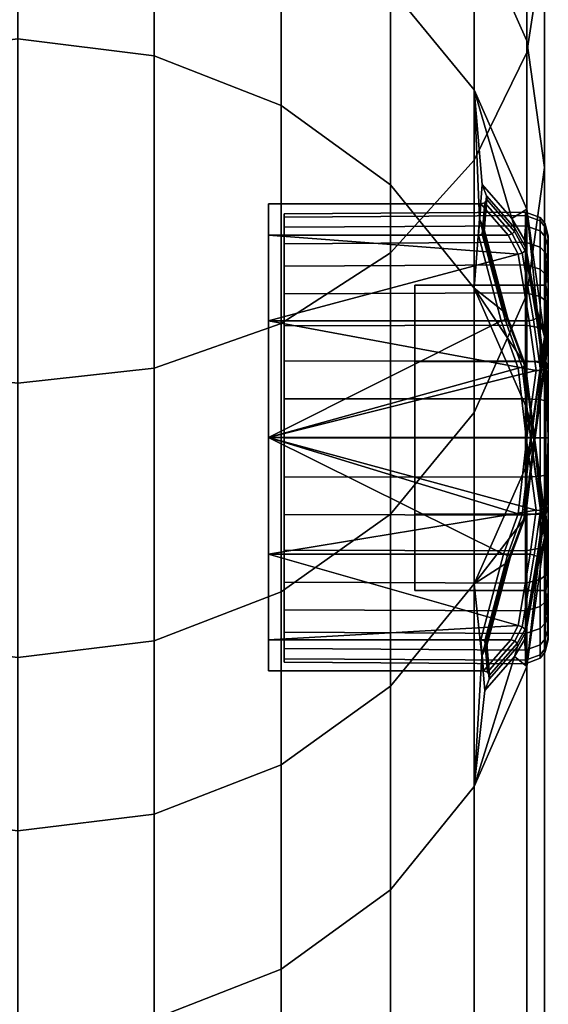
# Model space of a CAD drawing. Header units: millimetres. Extents: x -1932 to -614, y 1030 to 1948.
# Tile 250 of 299: x -626 to -614, y 1669 to 1692. Entities that reach past the tile are written whole.
import ezdxf

# ---------------------------------------------------------------- set-up
doc = ezdxf.new("R2010")
doc.units = ezdxf.units.MM
doc.layers.add('_S - MAT - L_R - HOR', color=7, linetype='Continuous', lineweight=30, true_color=0x7f3f00)

msp = doc.modelspace()

# ---------------------------------------------------------------- meshes
at = {"layer": '_S - MAT - L_R - HOR'}
mesh = msp.add_polyface(dxfattribs=at)
corners = [(-637.342, 1170.496, -302.815), (-637.342, 1885.485, -303.154), (-637.752, 1885.692, -306.257), (-637.752, 1170.381, -305.922), (-636.142, 1170.603, -299.92), (-636.142, 1885.292, -300.263), (-634.233, 1170.695, -297.433), (-634.233, 1885.127, -297.78), (-631.745, 1170.766, -295.525), (-631.745, 1885, -295.875), (-628.847, 1170.81, -294.326), (-628.847, 1884.92, -294.678), (-625.738, 1170.826, -293.917), (-625.738, 1884.893, -294.269), (-622.629, 1170.81, -294.326), (-622.629, 1884.92, -294.678), (-625.738, 1884.893, -294.269), (-625.738, 1170.826, -293.917), (-619.731, 1170.766, -295.525), (-619.731, 1885, -295.875), (-617.243, 1170.695, -297.433), (-617.243, 1885.127, -297.78), (-615.334, 1170.603, -299.92), (-615.334, 1885.292, -300.263), (-614.134, 1170.496, -302.815), (-614.133, 1885.485, -303.154), (-613.724, 1170.381, -305.922), (-613.724, 1885.692, -306.257), (-614.134, 1170.266, -309.03), (-614.133, 1885.899, -309.359), (-615.334, 1170.158, -311.925), (-615.334, 1886.092, -312.25), (-617.243, 1170.066, -314.412), (-617.243, 1886.258, -314.733), (-619.731, 1169.996, -316.32), (-619.731, 1886.385, -316.638), (-622.629, 1169.951, -317.519), (-622.628, 1886.464, -317.835), (-625.738, 1169.936, -317.928), (-625.738, 1886.492, -318.244), (-628.847, 1169.951, -317.519), (-628.847, 1886.464, -317.835), (-631.745, 1169.996, -316.32), (-631.745, 1886.385, -316.638), (-634.233, 1170.066, -314.412), (-634.233, 1886.258, -314.733), (-636.142, 1170.158, -311.925), (-636.142, 1886.092, -312.25), (-637.342, 1170.266, -309.03), (-637.342, 1885.899, -309.359), (-631.745, 1539.318, -125.595), (-631.745, 1525.063, -123.8), (-634.233, 1525.418, -121.924), (-634.233, 1539.326, -123.685), (-628.847, 1539.313, -126.795), (-628.847, 1524.841, -124.979), (-625.738, 1539.312, -127.204), (-625.738, 1524.765, -125.381), (-622.629, 1539.313, -126.795), (-622.629, 1524.841, -124.979), (-625.738, 1524.765, -125.381), (-625.738, 1539.312, -127.204), (-619.731, 1539.318, -125.595), (-619.731, 1525.063, -123.8), (-617.243, 1539.326, -123.685), (-617.243, 1525.418, -121.924), (-615.334, 1539.336, -121.197), (-615.334, 1525.879, -119.479), (-637.342, 1526.417, -116.632), (-637.342, 1484.975, -106.346), (-637.752, 1485.716, -103.326), (-637.752, 1526.994, -113.576), (-636.142, 1525.879, -119.479), (-636.142, 1484.285, -109.16), (-634.233, 1483.692, -111.576), (-631.745, 1483.237, -113.43), (-628.847, 1482.951, -114.596), (-625.738, 1482.854, -114.993), (-622.629, 1482.951, -114.596), (-625.738, 1482.854, -114.993), (-625.738, 1524.765, -125.381), (-619.731, 1483.237, -113.43), (-617.243, 1483.692, -111.576), (-615.334, 1484.285, -109.16), (-614.134, 1526.417, -116.632), (-614.134, 1484.975, -106.346), (-613.724, 1526.994, -113.576), (-613.724, 1485.716, -103.326), (-614.134, 1527.57, -110.521), (-614.134, 1486.457, -100.307), (-615.334, 1528.108, -107.673), (-615.334, 1487.147, -97.493), (-617.243, 1528.57, -105.228), (-617.243, 1487.74, -95.077), (-619.731, 1528.924, -103.352), (-619.731, 1488.194, -93.222), (-622.629, 1529.146, -102.173), (-622.629, 1488.48, -92.057), (-625.738, 1529.222, -101.771), (-625.738, 1488.578, -91.659), (-628.847, 1529.146, -102.173), (-628.847, 1488.48, -92.057), (-631.745, 1528.924, -103.352), (-631.745, 1488.194, -93.222), (-634.233, 1528.57, -105.228), (-634.233, 1487.74, -95.077), (-636.142, 1528.108, -107.673), (-636.142, 1487.147, -97.493), (-637.342, 1527.57, -110.521), (-637.342, 1486.457, -100.307)]
mesh.append_faces([[corners[k] for k in face] for face in [(0, 1, 2, 3), (4, 5, 1, 0), (6, 7, 5, 4), (8, 9, 7, 6), (10, 11, 9, 8), (12, 13, 11, 10), (14, 15, 16, 17), (18, 19, 15, 14), (20, 21, 19, 18), (22, 23, 21, 20), (24, 25, 23, 22), (26, 27, 25, 24), (28, 29, 27, 26), (30, 31, 29, 28), (32, 33, 31, 30), (34, 35, 33, 32), (36, 37, 35, 34), (38, 39, 37, 36), (40, 41, 39, 38), (42, 43, 41, 40), (44, 45, 43, 42), (46, 47, 45, 44), (48, 49, 47, 46), (3, 2, 49, 48), (50, 51, 52, 53), (54, 55, 51, 50), (56, 57, 55, 54), (58, 59, 60, 61), (62, 63, 59, 58), (64, 65, 63, 62), (66, 67, 65, 64), (68, 69, 70, 71), (72, 73, 69, 68), (52, 74, 73, 72), (51, 75, 74, 52), (55, 76, 75, 51), (57, 77, 76, 55), (59, 78, 79, 80), (63, 81, 78, 59), (65, 82, 81, 63), (67, 83, 82, 65), (84, 85, 83, 67), (86, 87, 85, 84), (88, 89, 87, 86), (90, 91, 89, 88), (92, 93, 91, 90), (94, 95, 93, 92), (96, 97, 95, 94), (98, 99, 97, 96), (100, 101, 99, 98), (102, 103, 101, 100), (104, 105, 103, 102), (106, 107, 105, 104), (108, 109, 107, 106), (71, 70, 109, 108)]])
mesh = msp.add_polyface(dxfattribs=at)
corners = [(-615.334, 1778.181, 228.752), (-615.334, 1773.389, 239.192), (-617.243, 1771.281, 237.871), (-617.243, 1775.861, 227.851), (-615.334, 1766.349, 247.786), (-617.243, 1764.639, 245.979), (-614.133, 1775.844, 240.731), (-614.133, 1768.342, 249.89), (-613.724, 1778.479, 242.382), (-613.724, 1770.479, 252.148), (-615.334, 1757.384, 254.346), (-617.243, 1756.179, 252.168), (-614.133, 1758.786, 256.881), (-613.724, 1760.291, 259.602), (-614.133, 1772.617, 254.406), (-614.133, 1761.796, 262.323), (-615.334, 1774.609, 256.51), (-615.334, 1763.198, 264.859), (-617.243, 1776.32, 258.317), (-617.243, 1764.402, 267.036), (-615.334, 1747.062, 258.454), (-617.243, 1746.441, 256.044), (-614.133, 1747.785, 261.259), (-613.724, 1748.562, 264.27), (-614.133, 1749.338, 267.281), (-615.334, 1750.062, 270.087), (-617.243, 1750.683, 272.496), (-615.334, 1736.041, 259.849), (-617.243, 1736.042, 257.361), (-614.133, 1736.039, 262.746), (-613.724, 1736.038, 265.856), (-614.133, 1736.036, 268.965), (-615.334, 1736.034, 271.863), (-617.243, 1736.033, 274.351), (-615.334, 1725.021, 258.442), (-617.243, 1725.645, 256.033), (-614.133, 1724.295, 261.247), (-613.724, 1723.515, 264.257), (-614.133, 1722.736, 267.267), (-615.334, 1722.009, 270.072), (-617.243, 1721.385, 272.481), (-615.334, 1714.704, 254.323), (-617.243, 1715.91, 252.147), (-614.133, 1713.298, 256.857), (-613.724, 1711.791, 259.576), (-614.133, 1710.283, 262.296), (-615.334, 1708.878, 264.83), (-617.243, 1707.671, 267.006), (-615.334, 1705.745, 247.754), (-617.243, 1707.457, 245.949), (-614.133, 1703.75, 249.856), (-613.724, 1701.61, 252.111), (-614.133, 1699.47, 254.367), (-615.334, 1697.476, 256.469), (-617.243, 1695.763, 258.274), (-615.334, 1698.713, 239.15), (-617.243, 1700.822, 237.83), (-614.133, 1696.257, 240.687), (-613.724, 1693.621, 242.337), (-614.133, 1690.986, 243.987), (-615.334, 1688.529, 245.524), (-617.243, 1686.42, 246.844), (-615.334, 1693.954, 228.777), (-617.243, 1696.271, 227.869), (-614.133, 1691.257, 229.835), (-613.724, 1688.362, 230.97), (-614.133, 1685.467, 232.105), (-615.334, 1690.133, 216.994), (-615.334, 1685.611, 203.049), (-617.243, 1687.967, 202.253), (-617.243, 1692.468, 216.137), (-614.133, 1687.414, 217.992), (-614.47, 1687.2, 214.698), (-615.149, 1687.978, 211.794), (-615.213, 1687.195, 208.875)]
mesh.append_faces([[corners[k] for k in face] for face in [(0, 1, 2, 3), (1, 4, 5, 2), (6, 7, 4, 1), (8, 9, 7, 6), (4, 10, 11, 5), (7, 12, 10, 4), (9, 13, 12, 7), (14, 15, 13, 9), (16, 17, 15, 14), (18, 19, 17, 16), (10, 20, 21, 11), (12, 22, 20, 10), (13, 23, 22, 12), (15, 24, 23, 13), (17, 25, 24, 15), (19, 26, 25, 17), (20, 27, 28, 21), (22, 29, 27, 20), (23, 30, 29, 22), (24, 31, 30, 23), (25, 32, 31, 24), (26, 33, 32, 25), (27, 34, 35, 28), (29, 36, 34, 27), (30, 37, 36, 29), (31, 38, 37, 30), (32, 39, 38, 31), (33, 40, 39, 32), (34, 41, 42, 35), (36, 43, 41, 34), (37, 44, 43, 36), (38, 45, 44, 37), (39, 46, 45, 38), (40, 47, 46, 39), (41, 48, 49, 42), (43, 50, 48, 41), (44, 51, 50, 43), (45, 52, 51, 44), (46, 53, 52, 45), (47, 54, 53, 46), (48, 55, 56, 49), (50, 57, 55, 48), (51, 58, 57, 50), (52, 59, 58, 51), (53, 60, 59, 52), (54, 61, 60, 53), (55, 62, 63, 56), (57, 64, 62, 55), (58, 65, 64, 57), (59, 66, 65, 58), (67, 68, 69, 70), (64, 71, 67, 62), (62, 67, 70, 63), (67, 72, 73, 73), (74, 68, 67, 67)]])
mesh = msp.add_polyface(dxfattribs=at)
corners = [(-622.628, 1736.031, 277.46), (-622.628, 1720.606, 275.491), (-619.731, 1720.907, 274.329), (-619.731, 1736.032, 276.26), (-625.738, 1736.031, 277.869), (-625.738, 1720.503, 275.887), (-628.847, 1736.031, 277.46), (-628.847, 1720.606, 275.491), (-628.847, 1726.424, 253.023), (-628.847, 1717.418, 249.428), (-631.745, 1716.836, 250.477), (-631.745, 1726.123, 254.185), (-625.738, 1726.527, 252.627), (-625.738, 1717.616, 249.07), (-622.629, 1726.424, 253.023), (-622.629, 1717.418, 249.428), (-625.738, 1717.616, 249.07), (-625.738, 1726.527, 252.627), (-619.731, 1726.123, 254.185), (-619.731, 1716.836, 250.477), (-617.243, 1725.645, 256.033), (-617.243, 1715.91, 252.147), (-619.731, 1706.745, 268.676), (-617.243, 1707.671, 267.006), (-617.243, 1721.385, 272.481), (-622.628, 1706.163, 269.725), (-625.738, 1705.965, 270.083), (-628.847, 1706.163, 269.725), (-631.745, 1720.907, 274.329), (-631.745, 1706.745, 268.676), (-634.233, 1721.385, 272.481), (-634.233, 1707.671, 267.006), (-628.847, 1709.598, 243.693), (-631.745, 1708.771, 244.564), (-625.738, 1709.879, 243.396), (-622.629, 1709.598, 243.693), (-625.738, 1709.879, 243.396), (-625.738, 1717.616, 249.07), (-619.731, 1708.771, 244.564), (-617.243, 1707.457, 245.949), (-619.731, 1694.449, 259.659), (-617.243, 1695.763, 258.274), (-622.628, 1693.623, 260.53), (-625.738, 1693.341, 260.827), (-628.847, 1693.623, 260.53), (-631.745, 1694.449, 259.659), (-628.847, 1703.458, 236.18), (-631.745, 1702.44, 236.817), (-625.738, 1703.805, 235.963), (-622.629, 1703.458, 236.18), (-625.738, 1703.805, 235.963), (-625.738, 1709.879, 243.396), (-619.731, 1702.44, 236.817), (-617.243, 1700.822, 237.83), (-619.731, 1684.802, 247.857), (-617.243, 1686.42, 246.844), (-622.628, 1683.785, 248.494), (-625.738, 1683.438, 248.711), (-628.847, 1683.785, 248.494), (-631.745, 1684.802, 247.857), (-628.847, 1699.166, 226.734), (-631.745, 1698.048, 227.172), (-625.738, 1699.547, 226.585), (-622.629, 1699.166, 226.734), (-625.738, 1699.547, 226.585), (-625.738, 1703.805, 235.963), (-619.731, 1698.048, 227.172), (-617.243, 1696.271, 227.869), (-628.847, 1695.386, 215.067), (-628.847, 1690.912, 201.259), (-631.745, 1689.776, 201.642), (-631.745, 1694.259, 215.48), (-625.738, 1695.77, 214.926), (-625.738, 1691.3, 201.128), (-622.629, 1695.386, 215.067), (-622.629, 1690.912, 201.259), (-625.738, 1691.3, 201.128), (-625.738, 1695.77, 214.926), (-619.731, 1694.259, 215.48), (-619.731, 1689.776, 201.642), (-617.243, 1692.468, 216.137), (-617.243, 1687.967, 202.253), (-625.738, 1695.77, 214.926), (-625.738, 1699.547, 226.585), (-625.738, 1695.77, 214.926), (-614.553, 1686.818, 214.439), (-620.021, 1686.818, 214.439), (-620.021, 1687.532, 211.774), (-615.176, 1687.532, 211.774), (-615.176, 1687.532, 211.774), (-620.021, 1687.532, 211.774), (-620.021, 1686.818, 209.109), (-615.235, 1686.818, 209.109), (-619.666, 1687.001, 210.006), (-619.666, 1687.232, 210.868), (-614.158, 1687.268, 210.862), (-614.158, 1687.035, 209.994), (-619.666, 1687.232, 212.645), (-619.666, 1687.001, 213.507), (-614.158, 1687.035, 213.52), (-614.158, 1687.268, 212.652), (-619.666, 1687.31, 211.757), (-614.158, 1687.346, 211.757), (-619.666, 1687.31, 211.757), (-614.158, 1687.346, 211.757), (-620.021, 1686.818, 209.109), (-620.021, 1687.532, 211.774), (-620.021, 1686.818, 214.439)]
mesh.append_faces([[corners[k] for k in face] for face in [(0, 1, 2, 3), (4, 5, 1, 0), (6, 7, 5, 4), (8, 9, 10, 11), (12, 13, 9, 8), (14, 15, 16, 17), (18, 19, 15, 14), (20, 21, 19, 18), (2, 22, 23, 24), (1, 25, 22, 2), (5, 26, 25, 1), (7, 27, 26, 5), (28, 29, 27, 7), (30, 31, 29, 28), (9, 32, 33, 10), (13, 34, 32, 9), (15, 35, 36, 37), (19, 38, 35, 15), (21, 39, 38, 19), (22, 40, 41, 23), (25, 42, 40, 22), (26, 43, 42, 25), (27, 44, 43, 26), (29, 45, 44, 27), (32, 46, 47, 33), (34, 48, 46, 32), (35, 49, 50, 51), (38, 52, 49, 35), (39, 53, 52, 38), (40, 54, 55, 41), (42, 56, 54, 40), (43, 57, 56, 42), (44, 58, 57, 43), (45, 59, 58, 44), (46, 60, 61, 47), (48, 62, 60, 46), (49, 63, 64, 65), (52, 66, 63, 49), (53, 67, 66, 52), (68, 69, 70, 71), (72, 73, 69, 68), (74, 75, 76, 77), (78, 79, 75, 74), (80, 81, 79, 78), (67, 80, 78, 66), (66, 78, 74, 63), (63, 74, 82, 83), (62, 84, 68, 60), (60, 68, 71, 61), (85, 86, 87, 88), (89, 90, 91, 92), (93, 94, 95, 96), (97, 98, 99, 100), (101, 97, 100, 102), (94, 103, 104, 95), (105, 106, 107, 107)]])
mesh = msp.add_polyface(dxfattribs=at)
corners = [(-615.157, 1677.209, 214.673), (-615.334, 1678.859, 221.131), (-615.334, 1674.232, 206.892), (-617.243, 1676.524, 221.988), (-617.243, 1671.875, 207.688), (-619.731, 1674.733, 222.645), (-619.731, 1670.067, 208.299), (-622.628, 1673.606, 223.059), (-622.628, 1668.93, 208.683), (-625.738, 1673.222, 223.199), (-625.738, 1668.542, 208.814), (-628.847, 1673.606, 223.059), (-628.847, 1668.93, 208.683), (-631.745, 1674.733, 222.645), (-631.745, 1670.067, 208.299), (-634.233, 1676.524, 221.988), (-634.233, 1671.875, 207.688), (-636.142, 1678.859, 221.131), (-636.142, 1674.232, 206.892), (-637.342, 1682.866, 203.976), (-637.342, 1599.564, -52.616), (-637.752, 1596.607, -51.656), (-637.752, 1679.921, 204.971), (-636.142, 1685.611, 203.049), (-636.142, 1602.32, -53.511), (-637.342, 1682.866, 203.976), (-634.233, 1687.967, 202.253), (-634.233, 1604.687, -54.279), (-636.142, 1685.611, 203.049), (-631.745, 1689.776, 201.642), (-631.745, 1606.503, -54.868), (-634.233, 1687.967, 202.253), (-628.847, 1690.912, 201.259), (-628.847, 1607.644, -55.239), (-631.745, 1689.776, 201.642), (-625.738, 1691.3, 201.128), (-625.738, 1608.034, -55.365), (-628.847, 1690.912, 201.259), (-622.629, 1690.912, 201.259), (-622.629, 1607.644, -55.239), (-625.738, 1608.034, -55.365), (-625.738, 1691.3, 201.128), (-619.731, 1689.776, 201.642), (-619.731, 1606.503, -54.868), (-622.629, 1690.912, 201.259), (-617.243, 1687.967, 202.253), (-617.243, 1604.687, -54.279), (-619.731, 1689.776, 201.642), (-615.334, 1685.611, 203.049), (-615.334, 1602.32, -53.511), (-617.243, 1687.967, 202.253), (-614.133, 1682.866, 203.976), (-614.133, 1599.564, -52.616), (-615.334, 1685.611, 203.049), (-613.724, 1679.921, 204.971), (-613.724, 1596.607, -51.656), (-614.133, 1682.866, 203.976), (-614.133, 1676.976, 205.965), (-614.133, 1593.65, -50.696), (-613.724, 1679.921, 204.971), (-615.334, 1674.232, 206.892), (-615.334, 1590.894, -49.801), (-617.243, 1671.875, 207.688), (-617.243, 1588.527, -49.033), (-615.334, 1674.232, 206.892), (-619.731, 1670.067, 208.299), (-619.731, 1586.711, -48.443), (-617.243, 1671.875, 207.688), (-622.628, 1668.93, 208.683), (-622.629, 1585.57, -48.072), (-619.731, 1670.067, 208.299), (-625.738, 1668.542, 208.814), (-625.738, 1585.18, -47.946), (-622.628, 1668.93, 208.683), (-628.847, 1668.93, 208.683), (-628.847, 1585.57, -48.072), (-625.738, 1668.542, 208.814), (-631.745, 1670.067, 208.299), (-631.745, 1586.711, -48.443), (-628.847, 1668.93, 208.683), (-634.233, 1671.875, 207.688), (-634.233, 1588.527, -49.033), (-631.745, 1670.067, 208.299), (-636.142, 1674.232, 206.892), (-636.142, 1590.894, -49.801), (-634.233, 1671.875, 207.688), (-637.342, 1676.976, 205.965), (-637.342, 1593.649, -50.696), (-636.142, 1674.232, 206.892), (-637.752, 1679.921, 204.971), (-637.342, 1676.976, 205.965), (-636.142, 1597.246, -69.139), (-637.342, 1594.491, -68.245), (-634.233, 1599.613, -69.908), (-631.745, 1601.429, -70.497), (-628.847, 1602.57, -70.868), (-625.738, 1602.96, -70.994), (-622.629, 1602.57, -70.868), (-625.738, 1602.96, -70.994), (-625.738, 1608.034, -55.365), (-619.731, 1601.429, -70.497), (-617.243, 1599.613, -69.908), (-615.334, 1597.246, -69.139), (-634.233, 1595.212, -83.412), (-636.142, 1592.897, -82.503), (-631.745, 1596.989, -84.11), (-628.847, 1598.107, -84.549), (-625.738, 1598.488, -84.699), (-622.629, 1598.107, -84.549), (-625.738, 1598.488, -84.699), (-625.738, 1602.96, -70.994), (-619.731, 1596.989, -84.11), (-617.243, 1595.212, -83.412), (-615.334, 1592.897, -82.503), (-631.745, 1678.675, 234.767), (-628.847, 1677.558, 235.206), (-625.738, 1677.177, 235.355), (-622.628, 1677.558, 235.206), (-614.133, 1594.491, -68.245), (-614.413, 1677.204, 208.85), (-615.091, 1676.426, 211.753)]
mesh.append_faces([[corners[k] for k in face] for face in [(0, 1, 2, 2), (3, 4, 2, 1), (5, 6, 4, 3), (7, 8, 6, 5), (9, 10, 8, 7), (11, 12, 10, 9), (13, 14, 12, 11), (15, 16, 14, 13), (17, 18, 16, 15), (19, 20, 21, 22), (23, 24, 20, 25), (26, 27, 24, 28), (29, 30, 27, 31), (32, 33, 30, 34), (35, 36, 33, 37), (38, 39, 40, 41), (42, 43, 39, 44), (45, 46, 43, 47), (48, 49, 46, 50), (51, 52, 49, 53), (54, 55, 52, 56), (57, 58, 55, 59), (60, 61, 58, 57), (62, 63, 61, 64), (65, 66, 63, 67), (68, 69, 66, 70), (71, 72, 69, 73), (74, 75, 72, 76), (77, 78, 75, 79), (80, 81, 78, 82), (83, 84, 81, 85), (86, 87, 84, 88), (89, 21, 87, 90), (24, 91, 92, 20), (27, 93, 91, 24), (30, 94, 93, 27), (33, 95, 94, 30), (36, 96, 95, 33), (39, 97, 98, 99), (43, 100, 97, 39), (46, 101, 100, 43), (49, 102, 101, 46), (93, 103, 104, 91), (94, 105, 103, 93), (95, 106, 105, 94), (96, 107, 106, 95), (97, 108, 109, 110), (100, 111, 108, 97), (101, 112, 111, 100), (102, 113, 112, 101), (114, 13, 11, 115), (115, 11, 9, 116), (116, 9, 7, 117), (52, 118, 102, 49), (2, 119, 120, 120), (120, 0, 2, 2)]])
mesh = msp.add_polyface(dxfattribs=at)
corners = [(-615.334, 1688.529, 245.524), (-615.334, 1682.769, 233.162), (-614.133, 1685.467, 232.105), (-614.133, 1690.986, 243.987), (-615.334, 1690.133, 216.994), (-615.149, 1687.978, 211.794), (-615.213, 1687.195, 208.875), (-613.724, 1688.362, 230.97), (-613.724, 1684.496, 219.063), (-614.133, 1687.414, 217.992), (-614.133, 1691.257, 229.835), (-615.049, 1687.72, 211.783), (-615.11, 1686.977, 209.01), (-614.185, 1686.71, 215.194), (-613.892, 1685.104, 216.803), (-613.885, 1684.967, 216.564), (-614.155, 1686.529, 215), (-614.646, 1685.066, 206.745), (-614.571, 1684.951, 206.984), (-614.47, 1687.2, 214.698), (-614.402, 1686.979, 214.548), (-620.021, 1686.818, 214.439), (-614.553, 1686.818, 214.439), (-614.326, 1686.383, 214.874), (-614.553, 1686.818, 214.439), (-615.176, 1687.532, 211.774), (-615.087, 1687.561, 211.771), (-614.463, 1686.847, 214.447), (-614.463, 1686.847, 214.447), (-615.087, 1687.561, 211.771), (-615.041, 1687.63, 211.774), (-614.408, 1686.906, 214.487), (-614.408, 1686.906, 214.487), (-615.041, 1687.63, 211.774), (-614.172, 1686.464, 214.929), (-614.408, 1686.906, 214.487), (-614.408, 1686.906, 214.487), (-614.172, 1686.464, 214.929), (-614.234, 1686.411, 214.883), (-614.463, 1686.847, 214.447), (-614.463, 1686.847, 214.447), (-614.234, 1686.411, 214.883), (-615.101, 1686.902, 209.06), (-614.573, 1684.918, 207.072), (-614.573, 1684.918, 207.072), (-615.101, 1686.902, 209.06), (-615.147, 1686.844, 209.096), (-614.626, 1684.887, 207.136), (-614.626, 1684.887, 207.136), (-615.147, 1686.844, 209.096), (-615.235, 1686.818, 209.109), (-614.715, 1684.867, 207.158), (-615.041, 1687.63, 211.774), (-615.101, 1686.902, 209.06), (-615.041, 1687.63, 211.774), (-615.087, 1687.561, 211.771), (-615.147, 1686.844, 209.096), (-615.147, 1686.844, 209.096), (-615.087, 1687.561, 211.771), (-615.176, 1687.532, 211.774), (-615.235, 1686.818, 209.109), (-614.158, 1687.035, 209.994), (-614.158, 1687.268, 210.862), (-613.826, 1687.143, 210.884), (-613.826, 1686.916, 210.037), (-613.71, 1686.421, 209.315), (-613.71, 1686.78, 210.087), (-613.641, 1686.525, 210.179), (-613.641, 1686.186, 209.451), (-613.826, 1686.546, 209.243), (-613.826, 1686.916, 210.037), (-613.71, 1686.78, 210.087), (-613.71, 1686.421, 209.315), (-614.158, 1686.14, 208.444), (-614.158, 1686.656, 209.18), (-613.826, 1686.546, 209.243), (-613.826, 1686.043, 208.525), (-613.71, 1685.932, 208.618), (-613.641, 1685.725, 208.792), (-613.826, 1686.043, 208.525), (-613.71, 1685.932, 208.618), (-613.826, 1686.546, 214.27), (-613.826, 1686.043, 214.988), (-613.71, 1685.932, 214.895), (-613.71, 1686.421, 214.198), (-613.699, 1685.675, 211.757), (-613.641, 1685.36, 209.928), (-614.158, 1687.346, 211.757), (-614.158, 1687.268, 212.652), (-613.826, 1687.143, 212.63), (-613.826, 1687.219, 211.757), (-613.826, 1687.143, 210.884), (-613.71, 1687.001, 210.909), (-613.71, 1687.001, 210.909), (-613.71, 1687.075, 211.757), (-613.641, 1686.804, 211.757), (-613.641, 1686.734, 210.956), (-613.826, 1687.219, 211.757), (-614.158, 1687.346, 211.757), (-614.158, 1687.035, 213.52), (-613.826, 1686.916, 213.476), (-613.826, 1687.219, 211.757), (-613.71, 1687.075, 211.757), (-613.71, 1687.075, 211.757), (-613.71, 1687.001, 212.605), (-613.641, 1686.734, 212.557), (-613.641, 1686.804, 211.757), (-614.158, 1686.656, 214.334), (-613.826, 1686.546, 214.27), (-613.641, 1686.804, 211.757), (-613.699, 1685.675, 211.757), (-613.826, 1687.143, 212.63), (-613.826, 1686.916, 213.476), (-613.71, 1686.78, 213.427), (-613.71, 1687.001, 212.605), (-613.71, 1686.78, 213.427), (-613.71, 1686.421, 214.198), (-613.641, 1686.186, 214.063), (-613.641, 1686.525, 213.334), (-613.699, 1685.675, 211.757), (-613.641, 1685.36, 213.586), (-613.699, 1685.675, 211.757), (-613.826, 1685.423, 215.608), (-613.826, 1686.043, 214.988), (-614.158, 1686.14, 215.07), (-614.158, 1685.505, 215.705), (-613.71, 1685.932, 214.895), (-613.641, 1685.725, 214.721), (-613.826, 1687.219, 211.757), (-613.71, 1687.075, 211.757), (-615.334, 1685.611, 203.049)]
mesh.append_faces([[corners[k] for k in face] for face in [(0, 1, 2, 3), (4, 5, 6, 6), (7, 8, 9, 10), (6, 5, 11, 12), (13, 14, 15, 16), (17, 6, 12, 18), (19, 13, 16, 20), (21, 22, 23, 23), (5, 19, 20, 11), (24, 25, 26, 27), (28, 29, 30, 31), (32, 33, 11, 20), (20, 16, 34, 35), (36, 37, 38, 39), (40, 41, 23, 22), (18, 12, 42, 43), (44, 45, 46, 47), (48, 49, 50, 51), (12, 11, 52, 42), (53, 54, 55, 56), (57, 58, 59, 60), (61, 62, 63, 64), (65, 66, 67, 68), (69, 70, 71, 72), (73, 74, 75, 76), (74, 61, 64, 75), (77, 65, 68, 78), (79, 69, 72, 80), (81, 82, 83, 84), (68, 67, 85, 86), (87, 88, 89, 90), (70, 91, 92, 71), (93, 94, 95, 96), (97, 63, 62, 98), (67, 96, 85, 85), (88, 99, 100, 89), (91, 101, 102, 92), (103, 104, 105, 106), (96, 95, 85, 85), (99, 107, 108, 100), (109, 105, 110, 110), (111, 112, 113, 114), (115, 116, 117, 118), (105, 118, 119, 119), (112, 81, 84, 113), (118, 117, 120, 121), (66, 93, 96, 67), (122, 123, 124, 125), (116, 126, 127, 117), (128, 111, 114, 129), (107, 124, 123, 108), (104, 115, 118, 105), (4, 9, 19, 19), (9, 13, 19, 19), (6, 17, 130, 130), (14, 13, 9, 9)]])
mesh = msp.add_polyface(dxfattribs=at)
corners = [(-617.243, 1686.42, 246.844), (-617.243, 1680.453, 234.071), (-615.334, 1682.769, 233.162), (-615.334, 1688.529, 245.524), (-613.724, 1684.496, 219.063), (-613.724, 1683.847, 217.14), (-613.892, 1685.104, 216.803), (-614.133, 1685.467, 232.105), (-614.133, 1681.578, 220.133), (-613.724, 1688.362, 230.97), (-613.724, 1683.778, 216.883), (-613.885, 1684.967, 216.564), (-620.021, 1684.867, 216.39), (-614.075, 1684.867, 216.39), (-613.919, 1683.727, 216.696), (-614.195, 1683.907, 206.428), (-614.646, 1685.066, 206.745), (-614.571, 1684.951, 206.984), (-614.159, 1683.849, 206.686), (-613.978, 1684.885, 216.414), (-613.822, 1683.734, 216.72), (-613.822, 1683.734, 216.72), (-613.978, 1684.885, 216.414), (-613.909, 1684.922, 216.477), (-613.751, 1683.753, 216.789), (-613.751, 1683.753, 216.789), (-613.909, 1684.922, 216.477), (-614.155, 1686.529, 215), (-613.909, 1684.922, 216.477), (-614.172, 1686.464, 214.929), (-614.172, 1686.464, 214.929), (-614.234, 1686.411, 214.883), (-614.234, 1686.411, 214.883), (-613.978, 1684.885, 216.414), (-614.075, 1684.867, 216.39), (-614.326, 1686.383, 214.874), (-614.715, 1684.867, 207.158), (-614.326, 1683.786, 206.868), (-614.235, 1683.805, 206.846), (-614.626, 1684.887, 207.136), (-614.626, 1684.887, 207.136), (-614.235, 1683.805, 206.846), (-614.174, 1683.828, 206.78), (-614.573, 1684.918, 207.072), (-614.573, 1684.918, 207.072), (-614.174, 1683.828, 206.78), (-613.699, 1685.675, 211.757), (-613.699, 1683.934, 208.74), (-613.641, 1685.36, 209.928), (-613.699, 1685.675, 211.757), (-616.687, 1685.675, 211.757), (-616.687, 1683.934, 208.74), (-613.699, 1683.934, 208.74), (-613.641, 1685.36, 213.586), (-613.699, 1683.934, 214.774), (-613.699, 1685.675, 211.757), (-613.699, 1683.934, 214.774), (-616.687, 1683.934, 214.774), (-616.687, 1685.675, 211.757), (-613.699, 1685.675, 211.757), (-613.826, 1683.911, 207.033), (-613.826, 1684.706, 207.403), (-613.71, 1684.633, 207.528), (-613.71, 1683.862, 207.168), (-613.641, 1682.993, 207.215), (-613.641, 1683.769, 207.423), (-614.158, 1683.955, 206.913), (-614.158, 1684.769, 207.293), (-613.826, 1684.706, 207.403), (-613.826, 1683.911, 207.033), (-613.826, 1686.043, 208.525), (-613.826, 1685.423, 207.906), (-614.158, 1685.505, 207.808), (-614.158, 1686.14, 208.444), (-613.641, 1684.498, 207.763), (-613.826, 1685.423, 207.906), (-613.71, 1685.331, 208.016), (-613.71, 1685.331, 208.016), (-613.71, 1685.932, 208.618), (-613.641, 1685.725, 208.792), (-613.641, 1685.156, 208.224), (-613.826, 1686.043, 208.525), (-613.71, 1685.932, 208.618), (-613.641, 1686.186, 209.451), (-613.71, 1685.932, 214.895), (-613.71, 1685.331, 215.497), (-613.641, 1685.156, 215.289), (-613.641, 1685.725, 214.721), (-613.826, 1683.065, 206.806), (-613.71, 1683.04, 206.948), (-613.641, 1686.186, 214.063), (-614.158, 1684.769, 216.22), (-614.158, 1683.955, 216.6), (-613.826, 1683.911, 216.481), (-613.826, 1684.706, 216.11), (-613.826, 1686.043, 214.988), (-613.826, 1685.423, 215.608), (-613.71, 1685.331, 215.497), (-613.71, 1685.932, 214.895), (-613.71, 1684.633, 215.985), (-613.641, 1684.498, 215.75), (-614.158, 1683.087, 216.833), (-613.826, 1683.065, 216.708), (-613.826, 1684.706, 216.11), (-613.71, 1684.633, 215.985), (-613.71, 1683.862, 216.345), (-613.641, 1683.769, 216.09), (-613.826, 1683.911, 216.481), (-613.71, 1683.862, 216.345), (-613.71, 1683.04, 216.565), (-613.641, 1682.993, 216.298), (-613.826, 1683.065, 216.708), (-613.71, 1683.04, 216.565), (-613.826, 1683.065, 206.806), (-614.158, 1683.087, 206.681), (-613.71, 1683.04, 206.948), (-613.71, 1683.862, 207.168), (-613.71, 1684.633, 207.528), (-614.158, 1685.505, 215.705), (-613.826, 1685.423, 215.608), (-615.334, 1685.611, 203.049), (-614.133, 1682.866, 203.976), (-614.133, 1687.414, 217.992)]
mesh.append_faces([[corners[k] for k in face] for face in [(0, 1, 2, 3), (4, 5, 6, 6), (7, 8, 4, 9), (6, 5, 10, 11), (12, 13, 14, 14), (15, 16, 17, 18), (14, 13, 19, 20), (21, 22, 23, 24), (25, 26, 11, 10), (27, 11, 28, 29), (30, 23, 22, 31), (32, 33, 34, 35), (36, 37, 38, 39), (40, 41, 42, 43), (44, 45, 18, 17), (46, 47, 48, 48), (49, 50, 51, 52), (53, 54, 55, 55), (56, 57, 58, 59), (60, 61, 62, 63), (64, 65, 47, 47), (66, 67, 68, 69), (70, 71, 72, 73), (65, 74, 47, 47), (61, 75, 76, 62), (77, 78, 79, 80), (74, 80, 47, 47), (75, 81, 82, 76), (80, 79, 47, 47), (79, 83, 48, 47), (84, 85, 86, 87), (88, 60, 63, 89), (90, 87, 54, 53), (91, 92, 93, 94), (95, 96, 97, 98), (85, 99, 100, 86), (87, 86, 54, 54), (92, 101, 102, 93), (96, 103, 104, 97), (99, 105, 106, 100), (86, 100, 54, 54), (103, 107, 108, 104), (105, 109, 110, 106), (100, 106, 54, 54), (107, 111, 112, 108), (106, 110, 54, 54), (67, 72, 71, 68), (69, 113, 114, 66), (115, 116, 65, 64), (116, 117, 74, 65), (117, 77, 80, 74), (118, 91, 94, 119), (16, 15, 120, 120), (15, 121, 120, 120), (122, 4, 6, 6)]])
mesh = msp.add_polyface(dxfattribs=at)
corners = [(-619.731, 1684.802, 247.857), (-619.731, 1678.675, 234.767), (-617.243, 1680.453, 234.071), (-617.243, 1686.42, 246.844), (-622.628, 1683.785, 248.494), (-622.628, 1677.558, 235.206), (-625.738, 1683.438, 248.711), (-625.738, 1677.177, 235.355), (-628.847, 1683.785, 248.494), (-628.847, 1677.558, 235.206), (-631.745, 1684.802, 247.857), (-631.745, 1678.675, 234.767), (-620.021, 1682.202, 217.104), (-620.021, 1677.586, 214.439), (-620.021, 1677.586, 209.109), (-615.178, 1677.586, 214.439), (-620.021, 1677.586, 214.439), (-620.021, 1679.537, 216.39), (-614.659, 1679.537, 216.39), (-620.021, 1679.537, 207.158), (-613.919, 1680.544, 206.888), (-620.021, 1682.202, 206.444), (-614.715, 1684.867, 207.158), (-620.021, 1684.867, 207.158), (-620.021, 1682.202, 206.444), (-620.021, 1686.818, 209.109), (-620.021, 1684.867, 207.158), (-614.715, 1684.867, 207.158), (-615.235, 1686.818, 209.109), (-616.687, 1685.675, 211.757), (-616.687, 1680.45, 208.74), (-616.687, 1683.934, 208.74), (-616.687, 1678.708, 211.757), (-616.687, 1683.934, 214.774), (-616.687, 1680.45, 214.774), (-619.666, 1684.751, 207.325), (-619.666, 1685.482, 207.836), (-614.158, 1685.505, 207.808), (-614.158, 1684.769, 207.293), (-619.666, 1684.751, 216.189), (-619.666, 1683.942, 216.566), (-614.158, 1683.955, 216.6), (-614.158, 1684.769, 216.22), (-619.666, 1686.624, 214.316), (-619.666, 1686.112, 215.046), (-614.158, 1686.14, 215.07), (-614.158, 1686.656, 214.334), (-619.666, 1685.482, 215.677), (-614.158, 1685.505, 215.705), (-619.666, 1679.633, 207.325), (-619.666, 1680.442, 206.948), (-614.158, 1680.429, 206.913), (-614.158, 1679.615, 207.293), (-619.666, 1686.112, 208.467), (-619.666, 1686.624, 209.198), (-614.158, 1686.656, 209.18), (-614.158, 1686.14, 208.444), (-619.666, 1682.192, 206.639), (-619.666, 1683.081, 206.717), (-614.158, 1683.087, 206.681), (-614.158, 1682.192, 206.602), (-619.666, 1678.902, 215.677), (-619.666, 1678.271, 215.046), (-614.158, 1678.244, 215.07), (-614.158, 1678.879, 215.705), (-619.666, 1687.001, 210.006), (-614.158, 1687.035, 209.994), (-619.666, 1683.942, 206.948), (-614.158, 1683.955, 206.913), (-619.666, 1683.081, 216.797), (-614.158, 1683.087, 216.833), (-619.666, 1682.192, 216.875), (-614.158, 1682.192, 216.911), (-619.666, 1681.303, 216.797), (-614.158, 1681.297, 216.833), (-619.666, 1680.442, 216.566), (-614.158, 1680.429, 216.6), (-619.666, 1679.633, 216.189), (-614.158, 1679.615, 216.22), (-619.666, 1681.303, 206.717), (-614.158, 1681.297, 206.681), (-619.666, 1678.902, 207.836), (-614.158, 1678.879, 207.808), (-619.666, 1678.271, 208.467), (-614.158, 1678.244, 208.444), (-619.666, 1687.001, 213.507), (-614.158, 1687.035, 213.52), (-620.021, 1686.818, 214.439), (-620.021, 1684.867, 216.39), (-620.021, 1679.537, 216.39), (-620.021, 1679.537, 207.158), (-620.021, 1682.202, 206.444), (-620.021, 1684.867, 207.158), (-620.021, 1686.818, 209.109), (-613.919, 1683.727, 216.696), (-614.127, 1682.202, 217.104), (-620.021, 1682.202, 217.104), (-620.021, 1684.867, 216.39), (-614.326, 1686.383, 214.874), (-614.075, 1684.867, 216.39), (-620.021, 1684.867, 216.39), (-620.021, 1686.818, 214.439), (-614.057, 1679.537, 207.158), (-614.145, 1682.202, 206.444), (-620.021, 1679.537, 216.39), (-620.021, 1682.202, 217.104), (-614.659, 1679.537, 216.39), (-614.145, 1682.202, 206.444), (-614.326, 1683.786, 206.868), (-614.326, 1677.911, 208.784), (-614.057, 1679.537, 207.158), (-620.021, 1679.537, 207.158)]
mesh.append_faces([[corners[k] for k in face] for face in [(0, 1, 2, 3), (4, 5, 1, 0), (6, 7, 5, 4), (8, 9, 7, 6), (10, 11, 9, 8), (12, 13, 14, 14), (15, 16, 17, 18), (19, 20, 21, 21), (22, 23, 24, 24), (25, 26, 27, 28), (29, 30, 31, 31), (29, 32, 30, 30), (33, 34, 29, 29), (34, 32, 29, 29), (35, 36, 37, 38), (39, 40, 41, 42), (43, 44, 45, 46), (44, 47, 48, 45), (47, 39, 42, 48), (49, 50, 51, 52), (53, 54, 55, 56), (57, 58, 59, 60), (61, 62, 63, 64), (54, 65, 66, 55), (58, 67, 68, 59), (40, 69, 70, 41), (69, 71, 72, 70), (71, 73, 74, 72), (73, 75, 76, 74), (75, 77, 78, 76), (50, 79, 80, 51), (81, 49, 52, 82), (83, 81, 82, 84), (36, 53, 56, 37), (67, 35, 38, 68), (79, 57, 60, 80), (77, 61, 64, 78), (85, 43, 46, 86), (87, 88, 12, 12), (12, 89, 13, 13), (14, 90, 91, 91), (91, 92, 14, 14), (92, 93, 14, 14), (93, 87, 14, 14), (87, 12, 14, 14), (94, 95, 96, 96), (96, 97, 94, 94), (98, 99, 100, 100), (100, 101, 98, 98), (102, 20, 19, 19), (20, 103, 21, 21), (104, 105, 106, 106), (107, 108, 24, 24), (108, 22, 24, 24), (109, 110, 111, 111)]])
mesh = msp.add_polyface(dxfattribs=at)
corners = [(-614.133, 1682.866, 203.976), (-614.195, 1683.907, 206.428), (-613.969, 1682.2, 205.968), (-614.133, 1681.578, 220.133), (-614.195, 1680.34, 217.078), (-613.951, 1682.204, 217.58), (-615.334, 1682.769, 233.162), (-615.334, 1678.859, 221.131), (-614.133, 1685.467, 232.105), (-613.724, 1683.847, 217.14), (-613.94, 1682.203, 217.305), (-613.724, 1683.778, 216.883), (-614.159, 1683.849, 206.686), (-613.958, 1682.201, 206.243), (-614.16, 1680.398, 216.82), (-613.724, 1680.424, 206.444), (-613.724, 1680.493, 206.701), (-614.659, 1679.537, 216.39), (-620.021, 1682.202, 217.104), (-614.326, 1680.462, 216.638), (-613.963, 1682.198, 217.207), (-613.751, 1683.753, 216.789), (-613.751, 1683.753, 216.789), (-613.963, 1682.198, 217.207), (-614.031, 1682.198, 217.134), (-613.822, 1683.734, 216.72), (-613.822, 1683.734, 216.72), (-614.031, 1682.198, 217.134), (-614.127, 1682.202, 217.104), (-613.919, 1683.727, 216.696), (-614.145, 1682.202, 206.444), (-613.919, 1680.544, 206.888), (-613.822, 1680.537, 206.863), (-614.049, 1682.206, 206.414), (-614.049, 1682.206, 206.414), (-613.822, 1680.537, 206.863), (-613.751, 1680.518, 206.794), (-613.981, 1682.206, 206.341), (-613.981, 1682.206, 206.341), (-613.751, 1680.518, 206.794), (-614.127, 1682.202, 217.104), (-614.031, 1682.198, 217.134), (-614.235, 1680.442, 216.659), (-614.235, 1680.442, 216.659), (-613.963, 1682.198, 217.207), (-614.174, 1680.419, 216.726), (-614.174, 1680.419, 216.726), (-614.326, 1683.786, 206.868), (-614.145, 1682.202, 206.444), (-614.049, 1682.206, 206.414), (-614.235, 1683.805, 206.846), (-614.235, 1683.805, 206.846), (-614.174, 1683.828, 206.78), (-614.174, 1683.828, 206.78), (-613.981, 1682.206, 206.341), (-613.699, 1683.934, 208.74), (-613.699, 1680.45, 208.74), (-613.641, 1682.192, 208.099), (-613.699, 1683.934, 208.74), (-616.687, 1683.934, 208.74), (-616.687, 1680.45, 208.74), (-613.699, 1680.45, 208.74), (-613.641, 1682.192, 215.414), (-613.699, 1680.45, 214.774), (-613.699, 1683.934, 214.774), (-613.699, 1680.45, 214.774), (-616.687, 1680.45, 214.774), (-616.687, 1683.934, 214.774), (-613.699, 1683.934, 214.774), (-613.641, 1682.192, 207.145), (-613.641, 1682.993, 207.215), (-613.71, 1681.344, 206.948), (-613.71, 1682.192, 206.874), (-613.641, 1681.391, 207.215), (-613.826, 1682.192, 216.784), (-613.826, 1683.065, 216.708), (-614.158, 1683.087, 216.833), (-614.158, 1682.192, 216.911), (-614.158, 1681.297, 216.833), (-613.826, 1681.319, 216.708), (-613.71, 1683.04, 216.565), (-613.71, 1682.192, 216.64), (-613.641, 1682.192, 216.368), (-613.641, 1682.993, 216.298), (-614.158, 1680.429, 216.6), (-613.826, 1680.473, 216.481), (-613.826, 1683.065, 216.708), (-613.826, 1682.192, 216.784), (-613.71, 1682.192, 216.64), (-613.71, 1683.04, 216.565), (-613.71, 1681.344, 216.565), (-613.641, 1681.391, 216.298), (-613.826, 1681.319, 216.708), (-613.71, 1681.344, 216.565), (-613.71, 1680.522, 216.345), (-613.641, 1680.615, 216.09), (-613.826, 1680.473, 216.481), (-613.71, 1680.522, 216.345), (-613.641, 1679.886, 215.75), (-613.826, 1681.319, 206.806), (-613.826, 1682.192, 206.729), (-613.71, 1682.192, 206.874), (-613.71, 1681.344, 206.948), (-613.826, 1681.319, 206.806), (-613.826, 1680.473, 207.033), (-614.158, 1680.429, 206.913), (-614.158, 1681.297, 206.681), (-613.826, 1682.192, 206.729), (-614.158, 1682.192, 206.602), (-613.71, 1680.522, 207.168), (-613.641, 1680.615, 207.423), (-613.641, 1679.886, 207.763), (-613.826, 1680.473, 207.033), (-613.71, 1680.522, 207.168), (-613.71, 1683.04, 206.948), (-613.71, 1679.75, 215.985), (-613.826, 1683.065, 206.806), (-614.158, 1683.087, 206.681), (-613.826, 1683.065, 206.806), (-613.71, 1683.04, 206.948), (-613.724, 1679.921, 204.971), (-613.724, 1684.496, 219.063)]
mesh.append_faces([[corners[k] for k in face] for face in [(0, 1, 2, 2), (3, 4, 5, 5), (6, 7, 3, 8), (9, 5, 10, 11), (2, 1, 12, 13), (5, 4, 14, 10), (15, 2, 13, 16), (17, 18, 19, 19), (11, 10, 20, 21), (22, 23, 24, 25), (26, 27, 28, 29), (30, 31, 32, 33), (34, 35, 36, 37), (38, 39, 16, 13), (19, 40, 41, 42), (43, 24, 44, 45), (46, 20, 10, 14), (47, 48, 49, 50), (51, 34, 37, 52), (53, 54, 13, 12), (55, 56, 57, 57), (58, 59, 60, 61), (62, 63, 64, 64), (65, 66, 67, 68), (69, 70, 55, 57), (71, 72, 69, 73), (74, 75, 76, 77), (77, 78, 79, 74), (80, 81, 82, 83), (78, 84, 85, 79), (86, 87, 88, 89), (81, 90, 91, 82), (83, 82, 62, 64), (87, 92, 93, 88), (90, 94, 95, 91), (82, 91, 63, 62), (92, 96, 97, 93), (91, 95, 63, 63), (95, 98, 63, 63), (99, 100, 101, 102), (103, 104, 105, 106), (107, 103, 106, 108), (109, 71, 73, 110), (111, 110, 56, 56), (112, 99, 102, 113), (110, 73, 56, 56), (72, 114, 70, 69), (73, 69, 57, 56), (94, 115, 98, 95), (116, 107, 108, 117), (100, 118, 119, 101), (15, 120, 2, 2), (120, 0, 2, 2), (9, 121, 5, 5), (121, 3, 5, 5), (18, 40, 19, 19)]])
mesh = msp.add_polyface(dxfattribs=at)
corners = [(-613.724, 1679.921, 204.971), (-613.724, 1680.424, 206.444), (-613.874, 1679.3, 206.745), (-617.243, 1680.453, 234.071), (-617.243, 1676.524, 221.988), (-615.334, 1678.859, 221.131), (-615.334, 1682.769, 233.162), (-613.724, 1680.493, 206.701), (-613.867, 1679.437, 206.984), (-614.59, 1679.338, 216.802), (-615.157, 1677.209, 214.673), (-615.054, 1677.427, 214.538), (-614.514, 1679.453, 216.564), (-614.195, 1680.34, 217.078), (-614.16, 1680.398, 216.82), (-614.185, 1677.584, 208.464), (-614.155, 1677.765, 208.658), (-615.178, 1677.586, 214.439), (-614.659, 1679.537, 216.39), (-614.57, 1679.517, 216.412), (-615.09, 1677.56, 214.452), (-615.09, 1677.56, 214.452), (-614.57, 1679.517, 216.412), (-614.517, 1679.486, 216.475), (-615.045, 1677.502, 214.488), (-615.045, 1677.502, 214.488), (-614.517, 1679.486, 216.475), (-613.919, 1680.544, 206.888), (-614.057, 1679.537, 207.158), (-613.96, 1679.519, 207.134), (-613.822, 1680.537, 206.863), (-613.822, 1680.537, 206.863), (-613.96, 1679.519, 207.134), (-613.891, 1679.482, 207.071), (-613.751, 1680.518, 206.794), (-613.751, 1680.518, 206.794), (-613.891, 1679.482, 207.071), (-614.517, 1679.486, 216.475), (-614.174, 1680.419, 216.726), (-614.174, 1680.419, 216.726), (-614.517, 1679.486, 216.475), (-614.57, 1679.517, 216.412), (-614.235, 1680.442, 216.659), (-614.235, 1680.442, 216.659), (-614.57, 1679.517, 216.412), (-614.659, 1679.537, 216.39), (-614.326, 1680.462, 216.638), (-614.057, 1679.537, 207.158), (-614.326, 1677.911, 208.784), (-614.234, 1677.883, 208.775), (-613.96, 1679.519, 207.134), (-614.234, 1677.883, 208.775), (-614.172, 1677.829, 208.729), (-613.891, 1679.482, 207.071), (-614.172, 1677.829, 208.729), (-613.699, 1680.45, 208.74), (-613.699, 1678.708, 211.757), (-613.641, 1679.024, 209.928), (-613.699, 1680.45, 208.74), (-616.687, 1680.45, 208.74), (-616.687, 1678.708, 211.757), (-613.699, 1678.708, 211.757), (-613.641, 1679.024, 213.586), (-613.699, 1678.708, 211.757), (-613.699, 1680.45, 214.774), (-613.699, 1678.708, 211.757), (-616.687, 1678.708, 211.757), (-616.687, 1680.45, 214.774), (-613.699, 1680.45, 214.774), (-614.158, 1680.429, 216.6), (-614.158, 1679.615, 216.22), (-613.826, 1679.678, 216.11), (-613.826, 1680.473, 216.481), (-613.826, 1678.96, 207.906), (-613.826, 1679.678, 207.403), (-613.71, 1679.75, 207.528), (-613.71, 1679.053, 208.016), (-613.826, 1678.96, 215.608), (-614.158, 1678.879, 215.705), (-613.71, 1679.75, 207.528), (-613.71, 1680.522, 207.168), (-613.641, 1680.615, 207.423), (-613.641, 1679.886, 207.763), (-613.641, 1679.886, 215.75), (-613.641, 1679.228, 215.289), (-613.71, 1677.963, 209.315), (-613.71, 1678.451, 208.618), (-613.641, 1678.659, 208.792), (-613.641, 1678.198, 209.451), (-613.826, 1678.96, 215.608), (-613.826, 1678.341, 214.988), (-613.71, 1678.451, 214.895), (-613.71, 1679.053, 215.497), (-613.71, 1678.451, 214.895), (-613.71, 1677.963, 214.198), (-613.641, 1678.198, 214.063), (-613.641, 1678.659, 214.721), (-614.158, 1678.879, 207.808), (-614.158, 1679.615, 207.293), (-613.826, 1679.678, 207.403), (-613.826, 1678.96, 207.906), (-614.158, 1678.244, 208.444), (-613.826, 1678.341, 208.525), (-613.71, 1679.053, 208.016), (-613.641, 1679.228, 208.224), (-613.641, 1677.858, 213.334), (-613.699, 1678.708, 211.757), (-613.641, 1677.65, 210.956), (-613.641, 1677.858, 210.179), (-614.158, 1678.244, 215.07), (-613.826, 1678.341, 214.988), (-613.71, 1679.75, 215.985), (-613.71, 1679.053, 215.497), (-614.158, 1680.429, 206.913), (-613.826, 1680.473, 207.033), (-613.826, 1678.341, 208.525), (-613.71, 1678.451, 208.618), (-613.826, 1680.473, 216.481), (-613.826, 1679.678, 216.11), (-613.71, 1679.75, 215.985), (-613.71, 1680.522, 216.345), (-613.826, 1680.473, 207.033), (-613.71, 1680.522, 207.168), (-614.133, 1676.976, 205.965), (-614.133, 1676.976, 205.965), (-614.133, 1681.578, 220.133)]
mesh.append_faces([[corners[k] for k in face] for face in [(0, 1, 2, 2), (3, 4, 5, 6), (2, 1, 7, 8), (9, 10, 11, 12), (13, 9, 12, 14), (15, 2, 8, 16), (17, 18, 19, 20), (21, 22, 23, 24), (25, 26, 12, 11), (27, 28, 29, 30), (31, 32, 33, 34), (35, 36, 8, 7), (14, 12, 37, 38), (39, 40, 41, 42), (43, 44, 45, 46), (47, 48, 49, 50), (32, 51, 52, 33), (53, 54, 16, 8), (55, 56, 57, 57), (58, 59, 60, 61), (62, 63, 64, 64), (65, 66, 67, 68), (69, 70, 71, 72), (73, 74, 75, 76), (77, 71, 70, 78), (79, 80, 81, 82), (83, 84, 64, 64), (85, 86, 87, 88), (89, 90, 91, 92), (93, 94, 95, 96), (84, 96, 64, 64), (97, 98, 99, 100), (96, 95, 62, 64), (101, 97, 100, 102), (86, 103, 104, 87), (95, 105, 106, 62), (107, 108, 56, 56), (78, 109, 110, 77), (111, 112, 84, 83), (108, 88, 57, 56), (88, 87, 55, 57), (98, 113, 114, 99), (115, 73, 76, 116), (103, 79, 82, 104), (87, 104, 55, 55), (117, 118, 119, 120), (104, 82, 55, 55), (74, 121, 122, 75), (118, 89, 92, 119), (112, 93, 96, 84), (15, 123, 2, 2), (124, 0, 2, 2), (9, 13, 5, 5), (13, 125, 5, 5), (10, 9, 5, 5)]])
mesh = msp.add_polyface(dxfattribs=at)
corners = [(-637.342, 1681.578, 220.133), (-637.342, 1676.976, 205.965), (-636.142, 1674.232, 206.892), (-636.142, 1678.859, 221.131), (-634.233, 1680.453, 234.071), (-634.233, 1676.524, 221.988), (-631.745, 1674.733, 222.645), (-631.745, 1678.675, 234.767), (-622.628, 1677.558, 235.206), (-622.628, 1673.606, 223.059), (-619.731, 1674.733, 222.645), (-619.731, 1678.675, 234.767), (-617.243, 1676.524, 221.988), (-617.243, 1680.453, 234.071), (-614.496, 1677.586, 209.109), (-620.021, 1677.586, 209.109), (-620.021, 1676.872, 211.774), (-615.118, 1676.872, 211.774), (-615.091, 1676.426, 211.753), (-614.413, 1677.204, 208.85), (-614.345, 1677.425, 209), (-614.991, 1676.684, 211.765), (-614.185, 1677.584, 208.464), (-614.155, 1677.765, 208.658), (-615.118, 1676.872, 211.774), (-620.021, 1676.872, 211.774), (-620.021, 1677.586, 214.439), (-615.178, 1677.586, 214.439), (-615.157, 1677.209, 214.673), (-615.054, 1677.427, 214.538), (-614.326, 1677.911, 208.784), (-620.021, 1679.537, 207.158), (-620.021, 1677.586, 209.109), (-614.984, 1676.774, 211.773), (-615.045, 1677.502, 214.488), (-615.045, 1677.502, 214.488), (-614.984, 1676.774, 211.773), (-615.03, 1676.843, 211.777), (-615.09, 1677.56, 214.452), (-615.09, 1677.56, 214.452), (-615.03, 1676.843, 211.777), (-614.351, 1677.498, 209.061), (-614.984, 1676.774, 211.773), (-614.351, 1677.498, 209.061), (-614.406, 1677.557, 209.101), (-615.03, 1676.843, 211.777), (-615.03, 1676.843, 211.777), (-614.406, 1677.557, 209.101), (-614.496, 1677.586, 209.109), (-614.406, 1677.557, 209.101), (-614.234, 1677.883, 208.775), (-614.234, 1677.883, 208.775), (-614.406, 1677.557, 209.101), (-614.351, 1677.498, 209.061), (-614.172, 1677.829, 208.729), (-614.172, 1677.829, 208.729), (-613.71, 1677.963, 214.198), (-613.71, 1677.604, 213.427), (-613.641, 1677.858, 213.334), (-613.641, 1678.198, 214.063), (-613.826, 1677.165, 211.757), (-613.826, 1677.241, 212.63), (-614.158, 1677.116, 212.652), (-614.158, 1677.038, 211.757), (-614.158, 1678.244, 215.07), (-614.158, 1677.728, 214.334), (-613.826, 1677.838, 214.27), (-613.826, 1678.341, 214.988), (-619.666, 1677.074, 211.757), (-619.666, 1677.152, 210.868), (-614.158, 1677.116, 210.862), (-614.158, 1677.038, 211.757), (-614.158, 1677.349, 213.52), (-613.826, 1677.468, 213.476), (-613.826, 1677.838, 214.27), (-613.826, 1677.468, 213.476), (-613.71, 1677.604, 213.427), (-613.71, 1677.963, 214.198), (-613.71, 1677.383, 212.605), (-613.641, 1677.65, 212.557), (-619.666, 1677.383, 213.507), (-619.666, 1677.152, 212.645), (-619.666, 1677.76, 209.198), (-619.666, 1678.271, 208.467), (-614.158, 1678.244, 208.444), (-614.158, 1677.728, 209.18), (-613.826, 1678.341, 208.525), (-613.826, 1677.838, 209.243), (-613.826, 1678.341, 214.988), (-613.71, 1678.451, 214.895), (-613.826, 1677.838, 209.243), (-613.826, 1678.341, 208.525), (-613.71, 1678.451, 208.618), (-613.71, 1677.963, 209.315), (-614.158, 1677.038, 211.757), (-613.826, 1677.241, 210.884), (-613.826, 1677.165, 211.757), (-613.826, 1677.241, 212.63), (-613.71, 1677.383, 212.605), (-613.71, 1677.309, 211.757), (-613.641, 1677.58, 211.757), (-619.666, 1677.383, 210.006), (-614.158, 1677.349, 209.994), (-613.699, 1678.708, 211.757), (-613.826, 1677.468, 210.037), (-613.826, 1677.165, 211.757), (-613.71, 1677.309, 211.757), (-613.71, 1677.309, 211.757), (-613.71, 1677.383, 210.909), (-613.641, 1677.65, 210.956), (-613.641, 1677.58, 211.757), (-613.699, 1678.708, 211.757), (-613.826, 1677.165, 211.757), (-613.826, 1677.241, 210.884), (-613.71, 1677.383, 210.909), (-613.71, 1677.309, 211.757), (-613.71, 1677.604, 210.087), (-613.641, 1677.858, 210.179), (-613.641, 1677.58, 211.757), (-613.699, 1678.708, 211.757), (-613.826, 1677.468, 210.037), (-613.71, 1677.604, 210.087), (-613.71, 1677.963, 209.315), (-613.641, 1678.198, 209.451), (-619.666, 1677.074, 211.757), (-614.158, 1677.038, 211.757), (-619.666, 1678.271, 215.046), (-619.666, 1677.76, 214.316), (-615.334, 1674.232, 206.892), (-614.133, 1676.976, 205.965), (-614.133, 1676.976, 205.965), (-620.021, 1677.586, 214.439), (-620.021, 1676.872, 211.774), (-620.021, 1677.586, 209.109)]
mesh.append_faces([[corners[k] for k in face] for face in [(0, 1, 2, 3), (4, 5, 6, 7), (8, 9, 10, 11), (11, 10, 12, 13), (14, 15, 16, 17), (18, 19, 20, 21), (19, 22, 23, 20), (24, 25, 26, 27), (28, 18, 21, 29), (30, 31, 32, 32), (29, 21, 33, 34), (35, 36, 37, 38), (39, 40, 24, 27), (21, 20, 41, 33), (42, 43, 44, 45), (46, 47, 14, 17), (30, 48, 49, 50), (51, 52, 53, 54), (55, 41, 20, 23), (56, 57, 58, 59), (60, 61, 62, 63), (64, 65, 66, 67), (68, 69, 70, 71), (72, 62, 61, 73), (65, 72, 73, 66), (74, 75, 76, 77), (57, 78, 79, 58), (80, 81, 62, 72), (82, 83, 84, 85), (86, 87, 85, 84), (88, 74, 77, 89), (90, 91, 92, 93), (94, 70, 95, 96), (75, 97, 98, 76), (78, 99, 100, 79), (69, 101, 102, 70), (58, 79, 103, 103), (70, 102, 104, 95), (97, 105, 106, 98), (107, 108, 109, 110), (101, 82, 85, 102), (79, 100, 111, 111), (102, 85, 87, 104), (112, 113, 114, 115), (108, 116, 117, 109), (118, 109, 119, 119), (113, 120, 121, 114), (116, 122, 123, 117), (120, 90, 93, 121), (81, 124, 125, 62), (126, 127, 65, 64), (127, 80, 72, 65), (128, 129, 19, 19), (130, 22, 19, 19), (131, 132, 133, 133), (32, 48, 30, 30)]])

doc.saveas('drawing.dxf')
